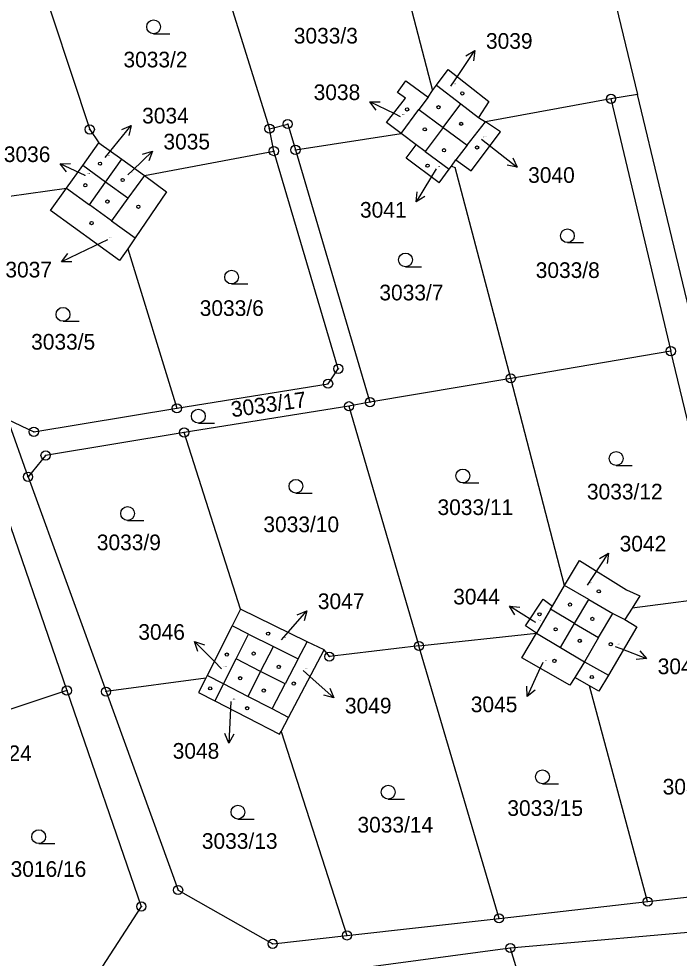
# Model space of a CAD drawing. Extents: x -736345 to -729997, y -1130177 to -1122501.
# Drawn here: x -734053 to -733981.3, y -1124643.2 to -1124541.2 of the extents above; entities that cross this region are included whole.
import ezdxf

# ---------------------------------------------------------------- set-up
doc = ezdxf.new("R2010")
doc.units = 0
for name, color, linetype in [('Vrstva 1', 7, 'Continuous'), ('Vrstva 16', 7, 'Continuous'), ('Vrstva 18', 7, 'Continuous'), ('Vrstva 19', 7, 'Continuous'), ('Vrstva 25', 7, 'Continuous'), ('Vrstva 4', 7, 'Continuous')]:
    doc.layers.add(name, color=color, linetype=linetype)

msp = doc.modelspace()

# ---------------------------------------------------------------- linework, layer by layer
at = {"layer": 'Vrstva 1'}
for points in [[(-733991.26, -1124526.91), (-733985.84, -1124549.4)], [(-734013.27, -1124529.06), (-734008.07, -1124548.98)], [(-734032.49, -1124531.57), (-734025.78, -1124553.12)], [(-734051.31, -1124534.94), (-734045.29, -1124553.2)], [(-734007.64, -1124548.4), (-734006.4, -1124546.69)], [(-734006.4, -1124546.69), (-734001.96, -1124550.18)], [(-734011.88, -1124549.19), (-734010.98, -1124547.93)], [(-734010.98, -1124547.93), (-734008.57, -1124549.68)], [(-734008.57, -1124549.68), (-734008.07, -1124548.98)], [(-734008.07, -1124548.98), (-734007.64, -1124548.4)], [(-734013.07, -1124552.46), (-734011.02, -1124549.79)], [(-734011.02, -1124549.79), (-734011.88, -1124549.19)], [(-734008.57, -1124549.68), (-734009.56, -1124551.02)], [(-733988.71, -1124549.88), (-734002.32, -1124552.39)], [(-733985.84, -1124549.4), (-733988.71, -1124549.88)], [(-733988.71, -1124549.88), (-733982.22, -1124577.27)], [(-733983.26, -1124560.11), (-733985.84, -1124549.4)], [(-734009.56, -1124551.02), (-734006.92, -1124552.98)], [(-734006.92, -1124552.98), (-734005.01, -1124550.42)], [(-734005.01, -1124550.42), (-734003.08, -1124551.89)], [(-734001.96, -1124550.18), (-734003.08, -1124551.89)], [(-734003.08, -1124551.89), (-734002.32, -1124552.39)], [(-734025.78, -1124553.12), (-734023.8, -1124552.61)], [(-734025.31, -1124555.55), (-734025.78, -1124553.12)], [(-734023.8, -1124552.61), (-734022.96, -1124555.42)], [(-734011.49, -1124553.64), (-734013.07, -1124552.46)], [(-734006.92, -1124552.98), (-734008.88, -1124555.59)], [(-734006.92, -1124552.98), (-734004.31, -1124554.92)], [(-734000.71, -1124553.45), (-734002.32, -1124552.39)], [(-734045.29, -1124553.2), (-734044.29, -1124554.66)], [(-734022.96, -1124555.42), (-734011.49, -1124553.64)], [(-734009.87, -1124554.86), (-734011.49, -1124553.64)], [(-734003.89, -1124557.69), (-734000.71, -1124553.45)], [(-734046.05, -1124557.12), (-734044.29, -1124554.66)], [(-734044.29, -1124554.66), (-734041.82, -1124556.44)], [(-734010.96, -1124556.32), (-734009.87, -1124554.86)], [(-734008.88, -1124555.59), (-734009.87, -1124554.86)], [(-734004.31, -1124554.92), (-734005.54, -1124556.49)], [(-734039.36, -1124558.22), (-734025.31, -1124555.55)], [(-734018.31, -1124579.19), (-734025.31, -1124555.55)], [(-734022.96, -1124555.42), (-734014.87, -1124582.82)], [(-734047.81, -1124559.58), (-734046.05, -1124557.12)], [(-734043.58, -1124558.91), (-734046.05, -1124557.12)], [(-734043.58, -1124558.91), (-734041.82, -1124556.44)], [(-734041.82, -1124556.44), (-734039.36, -1124558.22)], [(-734007.36, -1124559), (-734010.96, -1124556.32)], [(-734006.28, -1124557.51), (-734006.02, -1124557.2)], [(-734006.02, -1124557.2), (-734005.54, -1124556.49)], [(-734006.02, -1124557.2), (-734005.61, -1124557.35)], [(-734005.54, -1124556.49), (-734003.89, -1124557.69)], [(-734039.36, -1124558.22), (-734036.96, -1124559.96)], [(-734007.36, -1124559), (-734006.28, -1124557.51)], [(-733999.59, -1124580.23), (-734005.61, -1124557.35)], [(-734045.33, -1124561.37), (-734043.58, -1124558.91)], [(-734041.14, -1124560.67), (-734043.58, -1124558.91)], [(-734062.27, -1124561.6), (-734047.81, -1124559.58)], [(-734049.56, -1124562.02), (-734047.81, -1124559.58)], [(-734047.81, -1124559.58), (-734045.33, -1124561.37)], [(-734036.96, -1124559.96), (-734040.36, -1124564.97)], [(-733977.86, -1124582.54), (-733983.26, -1124560.11)], [(-734041.14, -1124560.67), (-734042.91, -1124563.12)], [(-734042.05, -1124567.45), (-734049.56, -1124562.02)], [(-734042.91, -1124563.12), (-734040.36, -1124564.97)], [(-734040.36, -1124564.97), (-734041.17, -1124566.16)], [(-734041.17, -1124566.16), (-734042.05, -1124567.45)], [(-734041.17, -1124566.16), (-734035.83, -1124583.48)], [(-733982.22, -1124577.27), (-733999.59, -1124580.23)], [(-733975.81, -1124603.8), (-733982.22, -1124577.27)], [(-734019.42, -1124580.81), (-734018.31, -1124579.19)], [(-733999.59, -1124580.23), (-734014.87, -1124582.82)], [(-733993.74, -1124602.72), (-733999.59, -1124580.23)], [(-734035.83, -1124583.48), (-734019.42, -1124580.81)], [(-734051.36, -1124586.03), (-734035.83, -1124583.48)], [(-734017.15, -1124583.26), (-734035.04, -1124586.11)], [(-734014.87, -1124582.82), (-734017.15, -1124583.26)], [(-734017.15, -1124583.26), (-734009.55, -1124609.29)], [(-734051.99, -1124590.92), (-734054.17, -1124584.71)], [(-734054.17, -1124584.71), (-734051.36, -1124586.03)], [(-734035.04, -1124586.11), (-734050.08, -1124588.6)], [(-734028.93, -1124605.31), (-734035.04, -1124586.11)], [(-734050.08, -1124588.6), (-734051.99, -1124590.92)], [(-734055.51, -1124591.67), (-734047.77, -1124614.13)], [(-734051.99, -1124590.92), (-734043.52, -1124614.25)], [(-733993.74, -1124602.72), (-733992.13, -1124600.01)], [(-733992.13, -1124600.01), (-733987.02, -1124603.19)], [(-733995.05, -1124604.95), (-733993.74, -1124602.72)], [(-733987.02, -1124603.19), (-733985.59, -1124603.83)], [(-733975.81, -1124603.8), (-733986.42, -1124605.18)], [(-733985.59, -1124603.83), (-733986.42, -1124605.18)], [(-733997.98, -1124607.11), (-733996.08, -1124604.22)], [(-733996.08, -1124604.22), (-733995.05, -1124604.95)], [(-733995.27, -1124605.31), (-733995.05, -1124604.95)], [(-733992.66, -1124606.85), (-733991.12, -1124604.24)], [(-733991.12, -1124604.24), (-733988.51, -1124605.75)], [(-734028.93, -1124605.31), (-734029.83, -1124607.11)], [(-734021.68, -1124608.83), (-734028.93, -1124605.31)], [(-733992.66, -1124606.85), (-733995.27, -1124605.31)], [(-733988.51, -1124605.75), (-733987.19, -1124606.42)], [(-733986.42, -1124605.18), (-733987.19, -1124606.42)], [(-734029.83, -1124607.11), (-734032.53, -1124612.48)], [(-734028.05, -1124608.01), (-734029.83, -1124607.11)], [(-733996.8, -1124607.9), (-733997.98, -1124607.11)], [(-733994.19, -1124609.46), (-733992.66, -1124606.85)], [(-733992.66, -1124606.85), (-733990.05, -1124608.38)], [(-733987.19, -1124606.42), (-733985.9, -1124607.21)], [(-734029.41, -1124610.7), (-734028.05, -1124608.01)], [(-734009.55, -1124609.29), (-733996.8, -1124607.9)], [(-733998.4, -1124610.59), (-733996.8, -1124607.9)], [(-733996.8, -1124607.9), (-733994.19, -1124609.46)], [(-733985.9, -1124607.21), (-733988.99, -1124612.45)], [(-734022.66, -1124610.7), (-734021.68, -1124608.83)], [(-734019.86, -1124609.71), (-734021.68, -1124608.83)], [(-733990.05, -1124608.38), (-733991.58, -1124611.01)], [(-734026.74, -1124612.06), (-734025.36, -1124609.35)], [(-734025.36, -1124609.35), (-734022.66, -1124610.7)], [(-734023.72, -1124617.04), (-734019.86, -1124609.71)], [(-734019.28, -1124610.45), (-734019.86, -1124609.71)], [(-734009.55, -1124609.29), (-734019.28, -1124610.45)], [(-734000.86, -1124638.87), (-734009.55, -1124609.29)], [(-734026.74, -1124612.06), (-734029.41, -1124610.7)], [(-733993.17, -1124613.55), (-733998.4, -1124610.59)], [(-733991.58, -1124611.01), (-733992.64, -1124612.7)], [(-734026.74, -1124612.06), (-734028.13, -1124614.76)], [(-734024.08, -1124613.41), (-734026.74, -1124612.06)], [(-734032.69, -1124612.79), (-734043.52, -1124614.25)], [(-734032.69, -1124612.79), (-734033.47, -1124614.34)], [(-734032.53, -1124612.48), (-734032.69, -1124612.79)], [(-733992.64, -1124612.7), (-733993.17, -1124613.55)], [(-733991.03, -1124613.62), (-733992.64, -1124612.7)], [(-733988.99, -1124612.45), (-733990.02, -1124614.19)], [(-734047.77, -1124614.13), (-734060.58, -1124618.39)], [(-734047.77, -1124614.13), (-734039.69, -1124637.58)], [(-734043.52, -1124614.25), (-734035.7, -1124635.79)], [(-734033.47, -1124614.34), (-734031.71, -1124615.25)], [(-734030.77, -1124613.39), (-734031.71, -1124615.25)], [(-734028.13, -1124614.76), (-734030.77, -1124613.39)], [(-734025.5, -1124616.12), (-734024.08, -1124613.41)], [(-733984.73, -1124637.05), (-733991.03, -1124613.62)], [(-733990.02, -1124614.19), (-733991.03, -1124613.62)], [(-734031.71, -1124615.25), (-734024.68, -1124618.87)], [(-734023.72, -1124617.04), (-734025.5, -1124616.12)], [(-734024.52, -1124618.57), (-734023.72, -1124617.04)], [(-734024.68, -1124618.87), (-734024.52, -1124618.57)], [(-734024.52, -1124618.57), (-734017.37, -1124640.72)], [(-734035.7, -1124635.79), (-734025.43, -1124641.63)], [(-733984.73, -1124637.05), (-733975.92, -1124636.06)], [(-734039.69, -1124637.58), (-734044.39, -1124644.8)], [(-734000.86, -1124638.87), (-733984.73, -1124637.05)], [(-734017.37, -1124640.72), (-734000.86, -1124638.87)], [(-734025.43, -1124641.63), (-734017.37, -1124640.72)], [(-733975.81, -1124640.02), (-733999.64, -1124642.09)], [(-733999.64, -1124642.09), (-734016.11, -1124644.3)], [(-733999.64, -1124642.09), (-733994.28, -1124659.63)]]:
    msp.add_lwpolyline(points, dxfattribs=at)
at = {"layer": 'Vrstva 16'}
for points in [[(-734006.08, -1124548.5), (-734005.16, -1124547.13)], [(-734011.56, -1124551.82), (-734012.18, -1124551.52)], [(-734043.63, -1124556.26), (-734042.68, -1124555.09)], [(-734002.76, -1124554.25), (-734001.25, -1124555.44)], [(-734045.77, -1124558.23), (-734045.8, -1124558.22)], [(-734041.15, -1124558.14), (-734040.65, -1124557.65)], [(-734007.7, -1124557.48), (-734008.31, -1124558.5)], [(-734043.37, -1124565.17), (-734045.64, -1124566.27)], [(-733991.26, -1124602.69), (-733990.63, -1124601.73)], [(-733996.86, -1124606.75), (-733997.18, -1124606.55)], [(-734024.48, -1124608.62), (-734023.71, -1124607.74)], [(-733988.24, -1124609.33), (-733987.64, -1124609.56)], [(-734030.97, -1124611.77), (-734031.79, -1124610.94)], [(-733996.12, -1124611.1), (-733996.56, -1124612.06)], [(-734022.13, -1124611.97), (-734021.04, -1124612.93)], [(-734029.98, -1124615.31), (-734030.05, -1124616.83)]]:
    msp.add_lwpolyline(points, dxfattribs=at)
at = {"layer": 'Vrstva 25'}
for points in [[(-734038.36, -1124542.81), (-734036.61, -1124542.81)], [(-734005.16, -1124547.13), (-734003.483, -1124544.643)], [(-734004.457, -1124545.193), (-734003.483, -1124544.643), (-734003.628, -1124545.752)], [(-734014.197, -1124551.097), (-734014.878, -1124550.21), (-734013.76, -1124550.197)], [(-734012.18, -1124551.52), (-734014.878, -1124550.21)], [(-734042.68, -1124555.09), (-734040.797, -1124552.756)], [(-734041.814, -1124553.22), (-734040.797, -1124552.756), (-734041.035, -1124553.848)], [(-734040.65, -1124557.65), (-734038.492, -1124555.567)], [(-734039.559, -1124555.902), (-734038.492, -1124555.567), (-734038.864, -1124556.621)], [(-734001.25, -1124555.44), (-733998.899, -1124557.303)], [(-734047.821, -1124557.818), (-734048.512, -1124556.938), (-734047.394, -1124556.914)], [(-734045.8, -1124558.22), (-734048.512, -1124556.938)], [(-733999.373, -1124556.29), (-733998.899, -1124557.303), (-733999.994, -1124557.074)], [(-734008.31, -1124558.5), (-734009.85, -1124561.074)], [(-734008.908, -1124560.472), (-734009.85, -1124561.074), (-734009.766, -1124559.959)], [(-734045.64, -1124566.27), (-734048.343, -1124567.57)], [(-733993.44, -1124565.49), (-733991.69, -1124565.49)], [(-734047.225, -1124567.587), (-734048.343, -1124567.57), (-734047.658, -1124566.686)], [(-734011.02, -1124568.12), (-734009.27, -1124568.12)], [(-734029.89, -1124569.98), (-734028.14, -1124569.98)], [(-734048.19, -1124574.03), (-734046.44, -1124574.03)], [(-734033.5, -1124585.08), (-734031.75, -1124585.08)], [(-733988.15, -1124589.68), (-733986.4, -1124589.68)], [(-734004.79, -1124591.58), (-734003.04, -1124591.58)], [(-734022.91, -1124592.7), (-734021.16, -1124592.7)], [(-734041.18, -1124595.65), (-734039.43, -1124595.65)], [(-733990.63, -1124601.73), (-733988.975, -1124599.229)], [(-733989.944, -1124599.787), (-733988.975, -1124599.229), (-733989.11, -1124600.339)], [(-733997.18, -1124606.55), (-733999.732, -1124604.974)], [(-733999.144, -1124605.925), (-733999.732, -1124604.974), (-733998.618, -1124605.074)], [(-734023.71, -1124607.74), (-734021.73, -1124605.487)], [(-734022.766, -1124605.908), (-734021.73, -1124605.487), (-734022.015, -1124606.568)], [(-734031.79, -1124610.94), (-734033.907, -1124608.815)], [(-734033.555, -1124609.877), (-734033.907, -1124608.815), (-734032.847, -1124609.171)], [(-733987.64, -1124609.56), (-733984.845, -1124610.649)], [(-733985.595, -1124609.82), (-733984.845, -1124610.649), (-733985.959, -1124610.752)], [(-733996.56, -1124612.06), (-733997.818, -1124614.783)], [(-734021.04, -1124612.93), (-734018.79, -1124614.913)], [(-734019.21, -1124613.877), (-734018.79, -1124614.913), (-734019.871, -1124614.627)], [(-733996.945, -1124614.085), (-733997.818, -1124614.783), (-733997.852, -1124613.665)], [(-734030.05, -1124616.83), (-734030.186, -1124619.826)], [(-734029.642, -1124618.85), (-734030.186, -1124619.826), (-734030.64, -1124618.805)], [(-733996.15, -1124624.25), (-733994.4, -1124624.25)], [(-734012.89, -1124625.92), (-734011.14, -1124625.92)], [(-734029.2, -1124628.08), (-734027.45, -1124628.08)], [(-734050.83, -1124630.75), (-734049.08, -1124630.75)]]:
    msp.add_lwpolyline(points, dxfattribs=at)
for centre, radius in [((-734038.36, -1124542.06), 0.75), ((-734004.85, -1124549.29), 0.175), ((-733988.71, -1124549.88), 0.5), ((-733988.71, -1124549.88), 0.032), ((-734010.84, -1124551.03), 0.175), ((-734007.43, -1124550.79), 0.175), ((-734023.8, -1124552.61), 0.5), ((-734045.29, -1124553.2), 0.5), ((-734025.78, -1124553.12), 0.5), ((-734025.78, -1124553.12), 0.032), ((-734023.8, -1124552.61), 0.032), ((-734008.92, -1124553.19), 0.175), ((-734004.97, -1124552.59), 0.175), ((-734045.29, -1124553.2), 0.032), ((-734025.31, -1124555.55), 0.5), ((-734022.96, -1124555.42), 0.5), ((-734003.24, -1124555.16), 0.175), ((-734025.31, -1124555.55), 0.032), ((-734022.96, -1124555.42), 0.032), ((-734006.83, -1124555.46), 0.175), ((-734044.17, -1124556.92), 0.175), ((-734008.62, -1124557.14), 0.175), ((-734045.77, -1124559.26), 0.175), ((-734041.72, -1124558.69), 0.175), ((-734043.37, -1124561.03), 0.175), ((-734040.01, -1124561.6), 0.175), ((-734045.09, -1124563.37), 0.175), ((-733993.44, -1124564.74), 0.75), ((-734011.02, -1124567.37), 0.75), ((-734029.89, -1124569.23), 0.75), ((-734048.19, -1124573.28), 0.75), ((-733982.22, -1124577.27), 0.5), ((-733982.22, -1124577.27), 0.032), ((-734018.31, -1124579.19), 0.5), ((-734018.31, -1124579.19), 0.032), ((-734019.42, -1124580.81), 0.5), ((-733999.59, -1124580.23), 0.5), ((-733999.59, -1124580.23), 0.032), ((-734019.42, -1124580.81), 0.032), ((-734014.87, -1124582.82), 0.5), ((-734035.83, -1124583.48), 0.5), ((-734035.83, -1124583.48), 0.032), ((-734033.5, -1124584.33), 0.75), ((-734017.15, -1124583.26), 0.5), ((-734017.15, -1124583.26), 0.032), ((-734014.87, -1124582.82), 0.032), ((-734051.36, -1124586.03), 0.5), ((-734035.04, -1124586.11), 0.5), ((-734051.36, -1124586.03), 0.032), ((-734035.04, -1124586.11), 0.032), ((-734050.08, -1124588.6), 0.5), ((-734050.08, -1124588.6), 0.032), ((-733988.15, -1124588.93), 0.75), ((-734051.99, -1124590.92), 0.5), ((-734004.79, -1124590.83), 0.75), ((-734051.99, -1124590.92), 0.032), ((-734022.91, -1124591.95), 0.75), ((-734041.18, -1124594.9), 0.75), ((-733990.04, -1124603.36), 0.175), ((-733993.16, -1124604.79), 0.175), ((-733996.47, -1124605.85), 0.175), ((-733990.73, -1124606.35), 0.175), ((-734025.93, -1124607.95), 0.175), ((-733994.72, -1124607.48), 0.175), ((-734009.55, -1124609.29), 0.5), ((-733992.1, -1124608.73), 0.175), ((-733988.73, -1124609.1), 0.175), ((-734030.41, -1124610.22), 0.175), ((-734027.5, -1124610.11), 0.175), ((-734019.28, -1124610.45), 0.5), ((-734009.55, -1124609.29), 0.032), ((-734019.28, -1124610.45), 0.032), ((-733994.85, -1124610.91), 0.175), ((-734024.77, -1124611.56), 0.175), ((-734028.96, -1124612.79), 0.175), ((-734023.14, -1124613.37), 0.175), ((-733990.79, -1124612.66), 0.175), ((-734047.77, -1124614.13), 0.5), ((-734047.77, -1124614.13), 0.032), ((-734043.52, -1124614.25), 0.5), ((-734043.52, -1124614.25), 0.032), ((-734032.22, -1124613.89), 0.175), ((-734026.4, -1124614.13), 0.175), ((-734028.2, -1124616.05), 0.175), ((-733996.15, -1124623.5), 0.75), ((-734012.89, -1124625.17), 0.75), ((-734029.2, -1124627.33), 0.75), ((-734050.83, -1124630), 0.75), ((-734035.7, -1124635.79), 0.5), ((-734035.7, -1124635.79), 0.032), ((-733984.73, -1124637.05), 0.5), ((-734039.69, -1124637.58), 0.5), ((-734039.69, -1124637.58), 0.032), ((-733984.73, -1124637.05), 0.032), ((-734000.86, -1124638.87), 0.5), ((-734000.86, -1124638.87), 0.032), ((-734017.37, -1124640.72), 0.5), ((-734017.37, -1124640.72), 0.032), ((-734025.43, -1124641.63), 0.5), ((-734025.43, -1124641.63), 0.032), ((-733999.64, -1124642.09), 0.5), ((-733999.64, -1124642.09), 0.032)]:
    msp.add_circle(centre, radius, dxfattribs=at)
at = {"layer": 'Vrstva 4'}
for points in [[(-734007.64, -1124548.4), (-734005.01, -1124550.42)], [(-734011.49, -1124553.64), (-734009.56, -1124551.02)], [(-734004.31, -1124554.92), (-734002.32, -1124552.39)], [(-734008.88, -1124555.59), (-734006.28, -1124557.51)], [(-734039.36, -1124558.22), (-734041.14, -1124560.67)], [(-734042.91, -1124563.12), (-734045.33, -1124561.37)], [(-733991.12, -1124604.24), (-733993.74, -1124602.72)], [(-733995.27, -1124605.31), (-733996.8, -1124607.9)], [(-733990.05, -1124608.38), (-733988.51, -1124605.75)], [(-734028.05, -1124608.01), (-734025.36, -1124609.35)], [(-733994.19, -1124609.46), (-733991.58, -1124611.01)], [(-734030.77, -1124613.39), (-734029.41, -1124610.7)], [(-734022.66, -1124610.7), (-734024.08, -1124613.41)], [(-733991.58, -1124611.01), (-733988.99, -1124612.45)], [(-734030.77, -1124613.39), (-734032.53, -1124612.48)], [(-734025.5, -1124616.12), (-734028.13, -1124614.76)]]:
    msp.add_lwpolyline(points, dxfattribs=at)

# ---------------------------------------------------------------- texts
at = {"layer": 'Vrstva 16'}
for s, p in [('3039', (-734002.28, -1124544.44)), ('3038', (-734020.986, -1124550.01)), ('3034', (-734039.6, -1124552.55)), ('3035', (-734037.29, -1124555.37)), ('3036', (-734054.616, -1124556.74)), ('3040', (-733997.7, -1124559)), ('3041', (-734015.956, -1124562.78)), ('3037', (-734054.446, -1124569.27)), ('3042', (-733987.77, -1124599.03)), ('3044', (-734005.836, -1124604.78)), ('3047', (-734020.53, -1124605.28)), ('3046', (-734040.016, -1124608.62)), ('3043', (-733983.64, -1124612.35)), ('3049', (-734017.59, -1124616.61)), ('3045', (-734003.926, -1124616.48)), ('3024', (-734056.64, -1124621.79)), ('3048', (-734036.286, -1124621.53))]:
    msp.add_text(s, height=1.7, dxfattribs=at).set_placement(p)
at = {"layer": 'Vrstva 18'}
for s, p in [('3033/3', (-734023.14, -1124543.87)), ('3033/2', (-734041.63, -1124546.46)), ('3033/8', (-733996.88, -1124569.33)), ('3033/7', (-734013.85, -1124571.76)), ('3033/6', (-734033.35, -1124573.45)), ('3033/5', (-734051.65, -1124577.11)), ('3033/12', (-733991.32, -1124593.38)), ('3033/11', (-734007.54, -1124595.07)), ('3033/10', (-734026.44, -1124596.93)), ('3033/9', (-734044.52, -1124598.89)), ('3033/16', (-733983.1, -1124625.42)), ('3033/15', (-733999.96, -1124627.74)), ('3033/14', (-734016.23, -1124629.55)), ('3033/13', (-734033.12, -1124631.32)), ('3016/16', (-734053.88, -1124634.36))]:
    msp.add_text(s, height=1.7, dxfattribs=at).set_placement(p)
msp.add_text('3033/17', height=1.7, rotation=7.90006, dxfattribs=at).set_placement((-734029.84, -1124584.465))
at = {"layer": 'Vrstva 19'}
for s, p in [('3039', (-734005.88, -1124548.3)), ('3038', (-734011.36, -1124551.62)), ('3040', (-734002.56, -1124554.05)), ('3034', (-734043.43, -1124556.06)), ('3041', (-734007.5, -1124557.28)), ('3036', (-734045.57, -1124558.03)), ('3035', (-734040.95, -1124557.94)), ('3037', (-734043.17, -1124564.97)), ('3042', (-733991.06, -1124602.49)), ('3044', (-733996.66, -1124606.55)), ('3047', (-734024.28, -1124608.42)), ('3043', (-733988.04, -1124609.13)), ('3045', (-733995.92, -1124610.9)), ('3046', (-734030.77, -1124611.57)), ('3049', (-734021.93, -1124611.77)), ('3048', (-734029.78, -1124615.11))]:
    msp.add_text(s, height=0.1, dxfattribs=at).set_placement(p)

doc.saveas('drawing.dxf')
